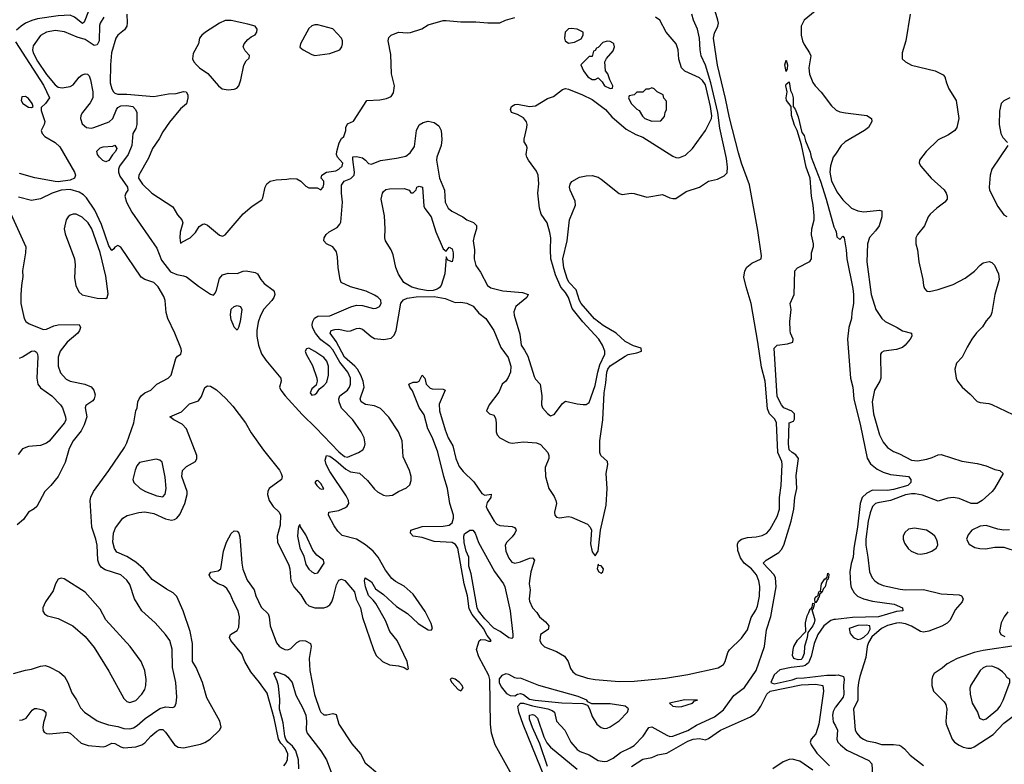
# Model space of a CAD drawing. Header units: inches. Extents: x 1552611 to 1694776, y 811966 to 917215.
# Tile 299 of 549: x 1614531 to 1621133, y 894821 to 899813. Entities that reach past the tile are written whole.
import ezdxf

# ---------------------------------------------------------------- set-up
doc = ezdxf.new("R2010")
doc.units = ezdxf.units.IN
doc.header["$MEASUREMENT"] = 0
doc.layers.add('B6819', color=7, linetype='Continuous')
doc.layers.add('B6829', color=7, linetype='Continuous')

msp = doc.modelspace()

# ---------------------------------------------------------------- linework, layer by layer
at = {"layer": 'B6819', "color": 5}
for points, elevation in [([(1615009.7, 900000), (1614973.1, 899950), (1614970.1, 899930), (1614988.3, 899890), (1614992.5, 899870), (1614963.4, 899796.6), (1614952.7, 899787.3), (1614899.8, 899830), (1614870, 899842.6), (1614790, 899838.5), (1614650, 899818.1), (1614611.7, 899808.3), (1614571.3, 899790), (1614541.3, 899770), (1614510, 899743.5)], 920), ([(1617931.7, 894570), (1617719.9, 894950), (1617695.3, 895030), (1617686.8, 895090), (1617684.5, 895390), (1617676.2, 895416.2), (1617610, 895540.7), (1617594, 895590), (1617611.5, 895648.5), (1617623.3, 895656.7), (1617654.1, 895654.1), (1617674.9, 895645.1), (1617690, 895646), (1617691.5, 895650), (1617664.4, 895684.4), (1617641.5, 895730), (1617563.9, 895823.9), (1617543.9, 895863.9), (1617533.3, 895950), (1617511.4, 896030), (1617467.8, 896270), (1617454, 896294), (1617430, 896308.6), (1617310, 896314.8), (1617230, 896341), (1617170, 896349.2), (1617150.5, 896370), (1617154.6, 896390), (1617230, 896415.5), (1617370, 896417.5), (1617410, 896423.3), (1617430, 896438.4), (1617440.5, 896470), (1617439.2, 896490), (1617414.4, 896570), (1617400.1, 896670), (1617374.7, 896750), (1617334.2, 896914.2), (1617298.2, 897010), (1617268.6, 897070), (1617243.5, 897163.5), (1617210, 897212.3), (1617164.7, 897324.7), (1617146.4, 897350), (1617140.5, 897370), (1617170, 897382.8), (1617197.1, 897382.9), (1617209.2, 897390), (1617230, 897430.5), (1617247.3, 897410), (1617256.3, 897370), (1617283.4, 897343.4), (1617297.5, 897337.5), (1617370, 897335.3), (1617384, 897330), (1617344.3, 897235.7), (1617346.3, 897190), (1617383.7, 897063.7), (1617403.9, 897010), (1617435.7, 896955.7), (1617456.3, 896870), (1617477.7, 896817.7), (1617504.6, 896784.6), (1617575.3, 896715.3), (1617630, 896636.9), (1617650, 896625.8), (1617692.4, 896632.4), (1617691, 896610), (1617664.8, 896575.2), (1617659.2, 896550), (1617664.5, 896530), (1617712, 896450), (1617730, 896431.1), (1617750, 896420.5), (1617834.2, 896414.2), (1617849.3, 896409.3), (1617857.6, 896397.6), (1617859.6, 896390), (1617851.9, 896370), (1617834.2, 896345.7), (1617797.2, 896310), (1617786.7, 896290), (1617790.2, 896250.2), (1617810, 896202.4), (1617830, 896175.3), (1617850, 896168.4), (1617890, 896177), (1617950, 896203.5), (1617970, 896205.2), (1617982.2, 896190), (1617959, 896110), (1617948.6, 896050), (1617947, 896030), (1617954.1, 895990), (1617947.5, 895930), (1617950, 895914.8), (1617970.1, 895870.1), (1617998.3, 895838.3), (1618015.4, 895810), (1618056.1, 895776.1), (1618079, 895750), (1618075, 895725), (1618024, 895690), (1618019.5, 895650), (1618028.5, 895630), (1618050, 895607.9), (1618130, 895576.1), (1618184.8, 895544.8), (1618209.2, 895510), (1618223.5, 895463.5), (1618240.8, 895440.8), (1618263.1, 895423.1), (1618338.6, 895398.6), (1618390, 895388.7), (1618550, 895376.2), (1618650, 895378.2), (1618862.1, 895397.9), (1619010, 895422.4), (1619213.7, 895466.3), (1619249.8, 895490), (1619261.3, 895510), (1619278.4, 895570), (1619290, 895588.8), (1619370, 895666), (1619410, 895722), (1619435.8, 895804.2), (1619467, 895853), (1619478.4, 895881.6), (1619491.1, 895948.9), (1619493.1, 896013.1), (1619487, 896050), (1619470.7, 896090.7), (1619438.3, 896130), (1619389.5, 896169.5), (1619364.8, 896204.8), (1619346.2, 896253.8), (1619343.4, 896296.6), (1619350, 896315.2), (1619370, 896330.1), (1619410, 896340.6), (1619470, 896345.1), (1619510, 896354.1), (1619540.8, 896370), (1619563.2, 896396.8), (1619610, 896481.2), (1619625.7, 896530), (1619626, 896610), (1619637.3, 896690), (1619643.7, 896830), (1619641.8, 896850), (1619614.9, 896910), (1619606, 897110), (1619595.1, 897135.1), (1619557.5, 897170), (1619544.1, 897204.1), (1619528.8, 897388.8), (1619503.9, 897483.9), (1619480.7, 897650), (1619434.5, 897910), (1619401.4, 898021.4), (1619387.1, 898087.1), (1619392.3, 898130), (1619405.9, 898154.1), (1619439.7, 898180.3), (1619503.1, 898210), (1619504.5, 898230), (1619479.4, 898399.4), (1619424.7, 898704.7), (1619370, 898850.8), (1619350, 898919.8), (1619290, 899154), (1619263.7, 899283.7), (1619210, 899506.9), (1619184, 899690), (1619190, 899723.5), (1619211.9, 899770), (1619215.8, 899790), (1619212.7, 899810), (1619157, 900000)], 880), ([(1619757.2, 900000), (1619760.9, 899990), (1619773.2, 899973.2), (1619790, 899963.2), (1619885.9, 899945.9), (1619913, 899930), (1619906.7, 899910), (1619888.7, 899890), (1619790.3, 899810), (1619771.3, 899770), (1619770.2, 899710), (1619779.4, 899670), (1619790, 899646), (1619827.1, 899590), (1619834.4, 899570), (1619821.6, 899490), (1619827.3, 899447.3), (1619850, 899390.7), (1619863.8, 899370), (1619905.9, 899325.9), (1619974.9, 899234.9), (1620000, 899211.3)], 880), ([(1614530, 895116.9), (1614550, 895118.2), (1614575.1, 895130), (1614615.9, 895184.1), (1614630, 895193.8), (1614646.3, 895193.7), (1614685.9, 895185.9), (1614706.7, 895170), (1614706.7, 895150), (1614690, 895100.9), (1614685.5, 895070), (1614688, 895048), (1614696.4, 895036.4), (1614710, 895027.7), (1614730, 895024.4), (1614850, 895035.9), (1614870, 895029.1), (1614943.2, 894963.2), (1614990, 894946.6), (1615090, 894937.4), (1615110, 894941.7), (1615150, 894962.8), (1615170, 894961.1), (1615210, 894937.2), (1615230, 894931.3), (1615310, 894937.5), (1615349.9, 894950.1), (1615370, 894963.8), (1615411.5, 895010), (1615450, 895043.8), (1615470, 895054.5), (1615490, 895054.4), (1615510, 895034.9), (1615570, 894950.2), (1615594.5, 894934.5), (1615630, 894930.9), (1615743.9, 894956.1), (1615773.3, 894966.7), (1615807.8, 894990), (1615871.8, 895050), (1615881.6, 895070), (1615874.3, 895110), (1615785.2, 895265.2), (1615757.7, 895370), (1615714.6, 895470), (1615690.5, 895510.5), (1615690.4, 895630), (1615673.7, 895710), (1615627.5, 895850), (1615585.4, 895945.4), (1615561.1, 895970), (1615514.8, 895994.8), (1615419.9, 896059.9), (1615361.2, 896130), (1615310, 896175.7), (1615250, 896213.6), (1615183.6, 896243.6), (1615166.8, 896266.8), (1615156.2, 896310), (1615161.4, 896370), (1615174.8, 896405.2), (1615222, 896470), (1615251.1, 896488.9), (1615330, 896509.5), (1615370, 896513.4), (1615430, 896501.8), (1615510, 896467), (1615550, 896457.6), (1615570, 896460.9), (1615585.1, 896470), (1615605.3, 896494.7), (1615638, 896570), (1615654.6, 896630), (1615654.6, 896650), (1615617.8, 896750), (1615623.1, 896790), (1615650, 896818), (1615709.2, 896850.8), (1615718.8, 896870), (1615719.3, 896890), (1615649.9, 897070), (1615620.7, 897100.7), (1615565.1, 897130), (1615538, 897150), (1615615.2, 897184.8), (1615670, 897236.3), (1615730, 897258), (1615750, 897286), (1615773.7, 897346.3), (1615790, 897358.7), (1615810, 897356), (1615851.3, 897331.3), (1615913.7, 897273.7), (1615961.4, 897221.4), (1616045.7, 897110), (1616083.6, 897043.7), (1616167, 896927), (1616272.3, 896792.3), (1616285.1, 896770), (1616291.7, 896750), (1616286.4, 896730), (1616205, 896670), (1616194.6, 896650), (1616192.3, 896630), (1616203.5, 896590), (1616230.8, 896550), (1616271.4, 896511.4), (1616279.9, 896490), (1616276.6, 896423.4), (1616257.3, 896350), (1616259.8, 896310), (1616336.7, 896156.7), (1616343.1, 896130), (1616348.9, 896050), (1616370.1, 896010), (1616415.8, 895955.8), (1616450, 895900.6), (1616470, 895883.8), (1616510, 895868.7), (1616570, 895868.8), (1616590, 895875.3), (1616609.8, 895890), (1616623.2, 895910), (1616636.2, 895943.8), (1616655.9, 896024.1), (1616670, 896055.8), (1616690, 896062.2), (1616711.8, 896051.8), (1616776.7, 895976.7), (1616786.7, 895926.7), (1616816.6, 895870), (1616830, 895805.5), (1616903.1, 895590), (1616921.6, 895550), (1616964, 895510), (1617010, 895488.2), (1617070, 895481.6), (1617108.5, 895468.5), (1617130, 895456), (1617138.6, 895461.4), (1617129.7, 895510), (1617061.9, 895650), (1617013.6, 895710), (1616984.2, 895784.2), (1616918.3, 895898.3), (1616902, 895922), (1616870, 895952.7), (1616849.5, 896010.5), (1616844, 896050), (1616848, 896070), (1616890, 896043), (1616917, 895997), (1616970, 895959.7), (1617058.6, 895878.6), (1617130.7, 895830.7), (1617203.9, 895763.9), (1617270, 895723), (1617290, 895719), (1617299.3, 895730), (1617290, 895764.7), (1617250, 895845.8), (1617170, 895961.8), (1617110, 896013.8), (1617050, 896046.8), (1617025.9, 896065.9), (1616983.1, 896123.1), (1616934.2, 896210), (1616900.6, 896250), (1616850, 896292.3), (1616790, 896330.3), (1616693.7, 896353.7), (1616663.9, 896383.9), (1616639.6, 896419.6), (1616601.4, 896490), (1616605.1, 896510), (1616670, 896523.1), (1616716.7, 896543.3), (1616727.8, 896552.2), (1616738.1, 896570), (1616736.6, 896590), (1616720.4, 896620.4), (1616610, 896783.5), (1616586.4, 896830), (1616579.3, 896860.7), (1616589, 896890), (1616610, 896886), (1616650, 896857.6), (1616718.3, 896798.3), (1616750, 896781.7), (1616810, 896772.4), (1616863.2, 896723.2), (1616910, 896664.8), (1616930, 896647.3), (1616970, 896625.4), (1616990, 896619.7), (1617030, 896624.7), (1617070, 896648.9), (1617125.7, 896674.3), (1617146.4, 896693.6), (1617156.6, 896723.4), (1617156.1, 896750), (1617143.8, 896790), (1617102.8, 896882.8), (1617096, 896990), (1617071.1, 897050), (1617006.9, 897146.9), (1616950, 897206), (1616910, 897224.5), (1616850, 897231.9), (1616819.8, 897250), (1616814.3, 897270), (1616840.8, 897350), (1616834.9, 897390), (1616817.8, 897430), (1616796.2, 897470), (1616779.4, 897490), (1616709.1, 897550), (1616654.2, 897654.2), (1616612.8, 897710), (1616619.7, 897730), (1616643.2, 897736.8), (1616670, 897737), (1616730, 897724.8), (1616750, 897726.8), (1616790, 897743.5), (1616810, 897745), (1616830, 897738.4), (1616888.7, 897688.7), (1616910, 897676.4), (1616972.1, 897667.9), (1617021.3, 897678.7), (1617041.4, 897698.6), (1617054.5, 897730), (1617087.4, 897912.6), (1617104.5, 897935.5), (1617130, 897945.4), (1617190, 897955.3), (1617310, 897957.3), (1617383.7, 897943.7), (1617450, 897917.2), (1617490, 897918.6), (1617530, 897912.8), (1617571.9, 897891.9), (1617610, 897844.4), (1617657, 897810), (1617710.2, 897730), (1617756.1, 897616.1), (1617807.2, 897547.2), (1617824.6, 897490), (1617821.5, 897450), (1617805.8, 897414.2), (1617790, 897389.7), (1617766.7, 897370), (1617744.6, 897315.4), (1617679.5, 897230), (1617662, 897190), (1617681, 897170), (1617710, 897160.4), (1617721.2, 897141.2), (1617726.8, 897110), (1617726.4, 897050), (1617731.6, 897030), (1617750, 897008.3), (1617810, 896977.6), (1617833.8, 896973.8), (1617910, 896982.5), (1617995.4, 896975.4), (1618023.7, 896963.7), (1618050, 896936.6), (1618072, 896910), (1618079.5, 896890), (1618078.6, 896870), (1618054, 896810), (1618056.2, 896750), (1618078.5, 896670), (1618115.8, 896615.8), (1618126.9, 896590), (1618129.6, 896570), (1618117.5, 896510), (1618120.2, 896490), (1618130, 896476.5), (1618150, 896472.5), (1618210, 896481.3), (1618230, 896477.5), (1618337.4, 896430), (1618356.9, 896410), (1618364.7, 896390), (1618358.3, 896298.3), (1618370, 896246), (1618390, 896218.8), (1618409.5, 896250), (1618426.4, 896390), (1618462.3, 896557.7), (1618470.4, 896670), (1618464.3, 896770), (1618474, 896830), (1618472.4, 896850), (1618426.6, 896890), (1618421, 896910), (1618420.2, 896990), (1618441.3, 897130), (1618449.2, 897310), (1618461, 897379), (1618466.9, 897450), (1618474, 897470), (1618490, 897491.5), (1618590, 897556.8), (1618610, 897567), (1618670, 897578.9), (1618700.9, 897590), (1618698, 897610), (1618646.2, 897626.2), (1618590, 897656.1), (1618530.4, 897710.4), (1618443, 897763), (1618386.1, 897806.1), (1618295.6, 897910), (1618284.4, 897930), (1618262.4, 898002.4), (1618215.8, 898050), (1618203.8, 898070), (1618179.9, 898150), (1618172.6, 898210), (1618201.6, 898330), (1618216.5, 898470), (1618258.6, 898570), (1618255, 898595), (1618221.7, 898670), (1618218, 898690), (1618221.1, 898710), (1618232.4, 898727.6), (1618283.8, 898756.2), (1618330, 898767), (1618370, 898767.2), (1618410, 898756), (1618430, 898744.6), (1618550, 898648.2), (1618570, 898641.1), (1618630, 898649.5), (1618650, 898648.3), (1618736.3, 898623.7), (1618841.4, 898641.4), (1618890, 898619.1), (1618910, 898613.4), (1618930, 898614), (1619000.1, 898659.9), (1619088, 898690), (1619150, 898730.8), (1619210, 898744), (1619253.8, 898766.2), (1619273.9, 898786.1), (1619276.9, 898823.1), (1619270, 898882), (1619224.9, 899084.9), (1619211, 899190), (1619165.4, 899390), (1619128.5, 899508.5), (1619100.6, 899570), (1619093, 899610), (1619089.4, 899690), (1619075.1, 899750), (1619049.3, 899809.3), (1619038.1, 899850)], 920), ([(1615095.7, 899830), (1615070.1, 899790), (1615065.7, 899774.3), (1615063.4, 899670), (1615050, 899643.4), (1615030, 899640.5), (1614970, 899679), (1614916.1, 899696.1), (1614832.5, 899732.5), (1614770, 899740.5), (1614710, 899729), (1614670, 899706.2), (1614622.7, 899637.3), (1614617.6, 899610), (1614622.5, 899590), (1614650, 899534.8), (1614710, 899445.2), (1614770, 899376.1), (1614790, 899359.8), (1614816.7, 899356.7), (1614870, 899363.9), (1614890, 899377.1), (1614930, 899427.7), (1614950, 899443.2), (1614970.2, 899450.2), (1614986.7, 899446.7), (1614996.6, 899436.6), (1615006, 899410), (1615021.5, 899330), (1615020.9, 899290), (1615004.5, 899255.5), (1614951.5, 899190), (1614940.2, 899170), (1614938, 899150), (1614950, 899114), (1614980.4, 899090), (1615010, 899084.5), (1615029.1, 899089.1), (1615131.6, 899128.4), (1615155.5, 899150), (1615179.8, 899210), (1615190, 899223.6), (1615210, 899234.3), (1615250, 899237.3), (1615290, 899230.3), (1615306.8, 899210), (1615316.3, 899190), (1615315.8, 899110), (1615310, 899084), (1615290.6, 899050), (1615282.3, 898970), (1615259.2, 898910), (1615201.6, 898830), (1615194.3, 898810), (1615194, 898790), (1615203.5, 898763.5), (1615254.7, 898690), (1615257.1, 898670), (1615242, 898650), (1615235.8, 898630), (1615247.9, 898590), (1615283.2, 898523.2), (1615450, 898280.4), (1615481.5, 898201.5), (1615542.8, 898122.8), (1615584, 898104), (1615630, 898096.5), (1615650, 898088.7), (1615730, 898026.4), (1615810, 897972.2), (1615830, 897965.5), (1615841, 897979), (1615850, 897998.8), (1615870, 898077.1), (1615890, 898101.1), (1615930, 898113.2), (1615989.8, 898110.2), (1616030, 898126), (1616050, 898128.9), (1616110, 898117.3), (1616125.5, 898110), (1616148.8, 898070), (1616170, 898044.9), (1616230, 897999.3), (1616237.6, 897990), (1616241.1, 897970), (1616234.6, 897950), (1616222.3, 897930), (1616168.3, 897871.7), (1616146.4, 897830), (1616130, 897784), (1616122, 897730), (1616121.5, 897690), (1616133.4, 897630), (1616151.9, 897571.9), (1616181, 897530), (1616283.2, 897410), (1616285.4, 897390), (1616274, 897350), (1616281.5, 897330), (1616311.3, 897290), (1616425.9, 897165.9), (1616517, 897077), (1616670, 896915.7), (1616710, 896884.6), (1616730, 896878.7), (1616802, 896910), (1616831.8, 896928.2), (1616844.2, 896950), (1616848, 896970), (1616840.5, 897010), (1616821.1, 897050), (1616765.5, 897130), (1616689.3, 897209.3), (1616672.9, 897250), (1616670.5, 897270), (1616677.3, 897290), (1616728.2, 897330), (1616742.5, 897350), (1616749.9, 897370.1), (1616748.3, 897410), (1616732.2, 897450), (1616676.7, 897516.7), (1616630, 897599.7), (1616610, 897621.2), (1616550, 897665.8), (1616514.7, 897710), (1616494.2, 897750), (1616492.5, 897770), (1616496.4, 897790), (1616508.2, 897811.8), (1616530, 897825.2), (1616610, 897827), (1616752.4, 897887.6), (1616790, 897898.9), (1616830, 897896.5), (1616902.4, 897877.6), (1616921.5, 897878.6), (1616942.9, 897890), (1616955.6, 897910), (1616952.3, 897932.3), (1616933.1, 897953.1), (1616910, 897966.4), (1616853.2, 897993.2), (1616750, 898022.3), (1616686.6, 898050), (1616679.3, 898070), (1616666.6, 898150), (1616662.8, 898222.8), (1616655.4, 898255.4), (1616630, 898289.8), (1616587.6, 898310), (1616571.2, 898330), (1616572.3, 898350), (1616586.3, 898373.7), (1616605.6, 898390), (1616659.9, 898420.1), (1616678.1, 898441.8), (1616683.9, 898456.1), (1616695.3, 898590), (1616689, 898649), (1616690, 898702.8), (1616707.1, 898730), (1616751.2, 898748.8), (1616773.3, 898770), (1616776.2, 898790), (1616764.4, 898875.6), (1616765.9, 898894.1), (1616790, 898896.6), (1616830, 898885.7), (1616850, 898871), (1616870, 898848), (1616890, 898843.5), (1616950, 898869), (1617056.7, 898883.3), (1617121.2, 898898.8), (1617150, 898919.4), (1617177.8, 898962.2), (1617192.7, 899070), (1617210, 899108.9), (1617235.6, 899124.4), (1617270, 899133), (1617310, 899123.7), (1617341.5, 899101.5), (1617357, 899070), (1617360.8, 899010), (1617356.3, 898970), (1617328.8, 898891.2), (1617326.9, 898870), (1617346.7, 898750), (1617378.7, 898670), (1617383.3, 898590), (1617404.7, 898550), (1617429, 898529), (1617502.4, 898490), (1617530, 898470.2), (1617573.6, 898453.6), (1617593.2, 898433.2), (1617593.4, 898410), (1617577.6, 898362.4), (1617572.5, 898330), (1617579.6, 898270), (1617577.5, 898210), (1617590, 898165.3), (1617619.9, 898119.9), (1617667.7, 898030), (1617690, 898014.3), (1617770, 897994.8), (1617903.2, 897983.2), (1617940.7, 897970), (1617930.6, 897950), (1617857.3, 897890), (1617844.9, 897855.1), (1617847.1, 897832.9), (1617884.4, 897704.4), (1617893.1, 897630), (1617916.8, 897596.8), (1617937.3, 897557.3), (1617980.2, 897420.2), (1617990, 897403.1), (1618021.1, 897370), (1618031.3, 897290), (1618029.3, 897230), (1618035.8, 897210), (1618070, 897171.6), (1618090, 897156.1), (1618114.9, 897165.1), (1618170, 897240.3), (1618190, 897254.6), (1618270, 897236.4), (1618310, 897232.7), (1618330, 897233), (1618350, 897246.8), (1618390, 897361.3), (1618406.4, 897450), (1618420.8, 897499.2), (1618455.2, 897570), (1618453.6, 897590), (1618437.7, 897630), (1618414.1, 897670), (1618306.2, 897786.2), (1618236.5, 897876.5), (1618209.8, 897950), (1618190, 897984.7), (1618160.4, 898020.5), (1618123.1, 898103.1), (1618093.4, 898210), (1618089.3, 898270), (1618091.8, 898350), (1618086.3, 898386.3), (1618066.8, 898450), (1618028.4, 898510), (1618016.1, 898550), (1618004.4, 898650), (1618012.9, 898712.9), (1618008.2, 898770), (1617996.8, 898796.8), (1617942.9, 898870), (1617931.8, 898890), (1617927.3, 898910), (1617933.2, 898953.2), (1617929.1, 898969.1), (1617913.6, 898993.6), (1617912.7, 899012.7), (1617930.9, 899089.1), (1617933.1, 899110), (1617928.8, 899128.8), (1617910, 899155.8), (1617870, 899176.2), (1617828, 899190), (1617822, 899210), (1617829.3, 899230.7), (1617850, 899244.9), (1617870, 899246.4), (1617950, 899230.2), (1617990, 899235.4), (1618070, 899284.7), (1618110, 899298.6), (1618170, 899345.3), (1618190, 899351.1), (1618210, 899346.3), (1618303.8, 899310), (1618370, 899277.5), (1618458.6, 899210), (1618501.9, 899161.9), (1618598.5, 899078.5), (1618663.3, 899043.3), (1618710, 899024.4), (1618910, 898898.5), (1618930, 898889.4), (1618950, 898887.1), (1618995.5, 898904.5), (1619042.6, 898950), (1619130.4, 899069.6), (1619169.9, 899150), (1619172, 899168), (1619163.7, 899230), (1619130, 899376.2), (1619110, 899405.6), (1619090, 899421.9), (1618990, 899467.8), (1618969.1, 899490), (1618950, 899548.7), (1618945.2, 899610), (1618933.2, 899650), (1618865.6, 899730), (1618822.9, 899810), (1618795.1, 899830)], 940), ([(1615250.4, 899850), (1615252.7, 899792.8), (1615249.1, 899770), (1615235.1, 899744.9), (1615190, 899708.4), (1615176.2, 899690), (1615146.3, 899590), (1615139.2, 899510), (1615138.9, 899390), (1615149.5, 899349.5), (1615159.2, 899330), (1615170, 899320.2), (1615190, 899314.5), (1615250, 899314.4), (1615430, 899297.9), (1615530, 899315.7), (1615581.5, 899318.5), (1615630, 899331.5), (1615648.2, 899328.2), (1615659.3, 899310), (1615659.3, 899290), (1615650, 899248.7), (1615610, 899215.3), (1615535.3, 899124.7), (1615490, 899061.2), (1615465.5, 899014.5), (1615422, 898950), (1615395.9, 898884.1), (1615330.7, 898770), (1615328.7, 898751.3), (1615354, 898710), (1615418, 898650), (1615558.3, 898558.3), (1615590, 898504.9), (1615618, 898470), (1615625.5, 898450), (1615607.7, 898387.7), (1615605.5, 898350), (1615610, 898314), (1615618, 898322), (1615674, 898350), (1615710, 898386), (1615734.8, 898425.3), (1615758.3, 898441.7), (1615770, 898443.7), (1615790, 898434.3), (1615870, 898368.8), (1615890, 898360.4), (1615910, 898370.4), (1616029.8, 898510.2), (1616090, 898562), (1616154.2, 898605.8), (1616160.9, 898619.1), (1616176.3, 898690), (1616187.8, 898712.2), (1616210, 898730.3), (1616250, 898739.6), (1616322.5, 898742.5), (1616350, 898747.9), (1616390, 898744.9), (1616417.1, 898730), (1616450, 898697.1), (1616470, 898684.4), (1616526, 898686), (1616550, 898671), (1616565.2, 898690), (1616571.2, 898710), (1616571.1, 898730), (1616551.8, 898750), (1616556.9, 898770), (1616588.9, 898791.1), (1616650, 898799.1), (1616671.2, 898810), (1616692.7, 898830), (1616698.1, 898850), (1616661.4, 898890), (1616656.1, 898910), (1616657.7, 898930), (1616673.1, 898986.9), (1616690, 899017), (1616704.2, 899030), (1616719, 899070), (1616719, 899090), (1616730, 899114), (1616770, 899132), (1616858, 899270), (1616944.9, 899275.1), (1616990, 899284.9), (1617021.2, 899298.8), (1617038.3, 899321.7), (1617043.5, 899370), (1617023.7, 899450), (1617018.8, 899578.8), (1617002.6, 899670), (1617007, 899693), (1617020.9, 899710), (1617070, 899728.7), (1617130, 899724.9), (1617152.3, 899727.8), (1617227.7, 899752.3), (1617270, 899778), (1617370, 899806.4), (1617391.7, 899808.3), (1617490, 899798), (1617590, 899799.5), (1617669, 899791), (1617750, 899791.3), (1617788, 899810), (1617850, 899827.3)], 960), ([(1614503.9, 899663.9), (1614690, 899374), (1614730.3, 899290), (1614704.7, 899250), (1614675.3, 899224.7), (1614675.3, 899204.7), (1614699.7, 899130), (1614695.8, 899110), (1614676.1, 899070), (1614682.4, 899050), (1614698.9, 899030), (1614770, 898989.5), (1614799.6, 898959.6), (1614899, 898790), (1614904.7, 898770), (1614899.1, 898750), (1614870, 898737.2), (1614790, 898726.5), (1614770, 898728), (1614632, 898752), (1614530, 898781.5)], 920), ([(1618086.7, 894646.7), (1617906.8, 895086.8), (1617877.3, 895170), (1617871.2, 895210), (1617889.4, 895230.6), (1617909.6, 895230.4), (1617970, 895212.2), (1618073.2, 895193.2), (1618101.4, 895181.4), (1618116.1, 895170), (1618130.2, 895110), (1618186.9, 895050), (1618227.2, 894970), (1618270, 894920.2), (1618290, 894906.8), (1618350, 894884.3), (1618410, 894846.5), (1618450, 894839.3), (1618470, 894841.6), (1618510, 894860.8), (1618560, 894900), (1618624.7, 894930), (1618650, 894946.8), (1618711.6, 895010), (1618750, 895067.7), (1618770, 895071.1), (1618870, 895015), (1618890, 895007.8), (1618910, 895008.2), (1619010, 895047.3), (1619070, 895083.2), (1619190, 895138.4), (1619250, 895186.4), (1619319.1, 895280.9), (1619390, 895334.5), (1619468.4, 895450), (1619525.5, 895610), (1619537.5, 895722.5), (1619567.5, 895812.5), (1619603.4, 896010), (1619598.5, 896070), (1619589.8, 896090), (1619516.2, 896170), (1619535.1, 896190), (1619620.5, 896239.5), (1619639.1, 896260.9), (1619655, 896290), (1619704.4, 896450), (1619720.5, 896530), (1619728.7, 896610), (1619742, 896670), (1619736.5, 896756.5), (1619752.3, 896870), (1619735.6, 896895.6), (1619709.3, 896910), (1619690, 896929.3), (1619686.4, 896970), (1619689.7, 897110), (1619719.3, 897120.7), (1619725.2, 897134.8), (1619725.2, 897170), (1619707.3, 897187.3), (1619655.3, 897210), (1619638, 897230), (1619610, 897286), (1619589.7, 897610), (1619610, 897630.4), (1619680.1, 897639.9), (1619714, 897650), (1619717.2, 897670), (1619699.5, 897710), (1619697, 897730), (1619694, 897790), (1619702.9, 897870), (1619696, 897910), (1619722.7, 897970), (1619729.2, 898130), (1619746, 898150), (1619828.1, 898191.9), (1619839.5, 898210), (1619839.1, 898250), (1619852.6, 898292.6), (1619852.8, 898310), (1619839.4, 898370), (1619842.7, 898410), (1619858, 898470), (1619857.5, 898497.5), (1619851.2, 898568.8), (1619839.8, 898630), (1619830.6, 898750), (1619804.6, 898824.6), (1619773.4, 898973.4), (1619743.5, 899070), (1619724.9, 899104.9), (1619705.8, 899170), (1619703, 899230), (1619672, 899270), (1619669.8, 899290), (1619677.4, 899330), (1619668, 899370), (1619670, 899381), (1619690, 899396.3), (1619698.4, 899338.4), (1619710, 899316.4), (1619716.3, 899290), (1619716.5, 899230), (1619730, 899214), (1619750, 899160.4), (1619776, 899056), (1619790, 899035.8), (1619799.5, 898999.5), (1619830, 898924), (1619836.8, 898890), (1619900.8, 898730), (1619939.4, 898610), (1619990, 898424.9), (1620000, 898401.1)], 860), ([(1620000, 898911.4), (1619985.6, 898890), (1619966.6, 898833.4), (1619963.3, 898790), (1619974.9, 898730), (1620000, 898678.8)], 880), ([(1614490, 895428.4), (1614570, 895452.2), (1614610, 895458.9), (1614670, 895479.6), (1614702.2, 895482.2), (1614730, 895474.3), (1614797.3, 895437.3), (1614831.7, 895410), (1614855.2, 895370), (1614880, 895300), (1614912.7, 895252.7), (1614939.8, 895199.8), (1614966, 895170), (1615050, 895112.9), (1615079.8, 895099.8), (1615125.7, 895085.7), (1615190, 895074.8), (1615230, 895059.5), (1615270, 895058.1), (1615294.1, 895065.9), (1615318.9, 895081.1), (1615372, 895128), (1615470, 895195.3), (1615510, 895206), (1615557.6, 895202.4), (1615572, 895208), (1615581.1, 895230), (1615584.5, 895270), (1615577.7, 895370), (1615554.8, 895470), (1615553.5, 895593.5), (1615538.9, 895650), (1615509.7, 895690), (1615438.7, 895770), (1615351.3, 895850), (1615300.7, 895930), (1615270, 896025.2), (1615250, 896055.1), (1615209.4, 896090), (1615103.5, 896123.5), (1615080.1, 896140.1), (1615063.2, 896163.2), (1615054.5, 896190), (1615049.7, 896290.3), (1615041.6, 896330), (1615014.8, 896410), (1615003.6, 896590), (1615008.3, 896611.7), (1615027, 896650), (1615130, 896790.8), (1615234.8, 896945.2), (1615250, 896976), (1615295.8, 897110), (1615309.6, 897190), (1615319.3, 897210), (1615323, 897250), (1615332.4, 897270), (1615345.3, 897290), (1615370, 897310.3), (1615409.6, 897330), (1615451.1, 897370), (1615526.6, 897410), (1615547.6, 897430), (1615578, 897542), (1615590, 897557.1), (1615612, 897570), (1615616.3, 897590), (1615613.1, 897606.9), (1615572.4, 897710), (1615523.9, 897810), (1615513.1, 897850), (1615506.1, 897930), (1615496.7, 897956.7), (1615460.7, 898020.7), (1615430, 898049.9), (1615371.3, 898071.3), (1615346.2, 898086.2), (1615210, 898288.7), (1615190, 898299), (1615170, 898288.7), (1615163.4, 898276.6), (1615150, 898266), (1615130, 898297.6), (1615079.6, 898439.6), (1615034.9, 898534.9), (1614978.7, 898618.7), (1614958.1, 898638.1), (1614930, 898655.5), (1614870, 898673.7), (1614810.5, 898670), (1614748.7, 898650), (1614670, 898611.7), (1614610, 898600.4), (1614522.6, 898622.6)], 940), ([(1614471.9, 898511.9), (1614571.5, 898290), (1614570.3, 898250), (1614550.4, 898130), (1614552.7, 898090), (1614542.4, 898030), (1614538.4, 897970), (1614539.5, 897910), (1614560.4, 897810), (1614573.4, 897790), (1614594.4, 897774.4), (1614690, 897736.5), (1614710, 897738), (1614760.7, 897759.3), (1614790, 897766), (1614930.3, 897770), (1614938.4, 897750), (1614933.1, 897730), (1614920.6, 897710), (1614848.9, 897651.1), (1614803.2, 897590), (1614789.4, 897550), (1614789.5, 897489.5), (1614805, 897445), (1614843.8, 897403.8), (1614869.6, 897389.6), (1614968.4, 897368.4), (1615010, 897350.2), (1615029.3, 897329.3), (1615037.1, 897297.1), (1615031, 897270), (1615022.1, 897257.9), (1614974, 897226), (1614970.2, 897210), (1614980.9, 897150), (1614963.8, 897096.2), (1614944.2, 897055.8), (1614890.3, 896990), (1614862.2, 896937.8), (1614835.2, 896844.8), (1614790.2, 896749.8), (1614740.5, 896690), (1614700.4, 896650), (1614646.7, 896550), (1614627.5, 896532.5), (1614589.6, 896510.4), (1614557.8, 896462.2), (1614514.5, 896425.5)], 940), ([(1614530, 897544.1), (1614550, 897551.8), (1614610, 897590.8), (1614630, 897592.7), (1614644.3, 897584.3), (1614650.9, 897570.9), (1614652.2, 897552.2), (1614646.4, 897410), (1614653.4, 897370), (1614670, 897345.5), (1614746.7, 897290), (1614805.6, 897230), (1614819, 897210), (1614839.4, 897150), (1614840.6, 897130), (1614830.9, 897110), (1614730, 896988), (1614710, 896972.9), (1614670, 896957.2), (1614590, 896951.5), (1614550, 896935.3), (1614521.4, 896898.6)], 920), ([(1616303.2, 894810), (1616317.3, 894830), (1616326.3, 894853.7), (1616328.4, 894890), (1616310.2, 894930), (1616282.1, 894962.1), (1616266.5, 894990), (1616236.6, 895130), (1616190, 895297.2), (1616139.3, 895370), (1616081.1, 895441.1), (1616041.3, 895510), (1616020.2, 895560.2), (1615946, 895650), (1615938.4, 895670), (1615945.1, 895690), (1615990, 895717.6), (1616000.5, 895739.5), (1616004.8, 895810), (1615995.6, 895850), (1615964, 895910), (1615943, 895963), (1615919.6, 895999.6), (1615897.1, 896017.1), (1615862, 896030), (1615831.1, 896050), (1615811.5, 896070), (1615800.7, 896090), (1615811.9, 896108.1), (1615862.6, 896117.4), (1615880.7, 896130), (1615898.8, 896250), (1615918.9, 896310), (1615950, 896368.8), (1615970, 896385.7), (1615990, 896383.7), (1616000.9, 896370), (1616006.5, 896346.5), (1616020.7, 896170), (1616028.4, 896128.4), (1616055.8, 896055.8), (1616102.8, 895990), (1616113.9, 895950), (1616150, 895874.2), (1616197.3, 895830), (1616204.7, 895810), (1616210.8, 895750), (1616254, 895634.1), (1616270, 895612.2), (1616290, 895598.3), (1616310, 895589.5), (1616330, 895588.2), (1616350, 895596.8), (1616390, 895636.3), (1616410, 895649.3), (1616430, 895651.5), (1616447.7, 895647.7), (1616481.3, 895630), (1616486.3, 895610), (1616472.2, 895530), (1616476.5, 895450), (1616508.3, 895288.3), (1616543.3, 895183.3), (1616550, 895169.2), (1616570, 895153), (1616590, 895152), (1616630, 895161.5), (1616653.4, 895153.4), (1616670.3, 895090), (1616758.2, 894958.2), (1616816, 894890), (1616848.5, 894830), (1616943.7, 894750)], 880), ([(1620000, 895792.2), (1619990, 895791.2), (1619970, 895783.7), (1619923.6, 895750), (1619881.5, 895690), (1619858.3, 895630), (1619837.3, 895542.7), (1619818.9, 895501.1), (1619796.6, 895483.4), (1619781.9, 895478.1), (1619703.1, 895470), (1619626.8, 895453.2), (1619590, 895419.7), (1619567.6, 895370), (1619590, 895361.1), (1619710, 895387.7), (1619741.2, 895398.8), (1619790, 895399.3), (1619942, 895418), (1620000, 895419.1)], 860), ([(1616403.4, 894790), (1616400.4, 894850), (1616383.4, 894910), (1616361.5, 894941.5), (1616329.9, 894970), (1616315.3, 894990), (1616308.1, 895010), (1616298.3, 895098.3), (1616274.1, 895190), (1616275.2, 895255.2), (1616265.6, 895345.6), (1616257.7, 895377.7), (1616236, 895430), (1616250, 895440.5), (1616310, 895419.6), (1616330, 895405.3), (1616358.3, 895370), (1616383.2, 895283.2), (1616430, 895197.1), (1616449.4, 895150), (1616454, 895110), (1616452.6, 895052.6), (1616459.6, 895030), (1616550.8, 894910), (1616588.5, 894850), (1616625.5, 894750)], 860), ([(1618633.9, 894806.1), (1618710, 894854.7), (1618770, 894866.6), (1618810, 894883.9), (1618870, 894896.2), (1619010, 894974.8), (1619047.6, 894990), (1619090, 894993.6), (1619130, 894984.2), (1619150, 894993), (1619230, 895048.5), (1619430, 895137.9), (1619460.7, 895159.3), (1619480.1, 895179.9), (1619500.4, 895210), (1619540.9, 895290), (1619561.8, 895310), (1619770, 895353.3), (1619870, 895358.9), (1619917, 895350), (1619920.9, 895310), (1619888.4, 895090), (1619870, 895025.6), (1619838.4, 894990), (1619830.3, 894970), (1619836.9, 894950), (1619876, 894896), (1619960.7, 894810)], 840), ([(1620000, 895204.2), (1619998.2, 895201.8), (1619985.9, 895174.1), (1619981.6, 895150), (1619986.2, 895106.2), (1620000, 895078.6)], 860), ([(1618070, 894805.9), (1618018.8, 894958.8), (1617970, 895066.2), (1617950, 895123.6), (1617950, 895150.9), (1617970, 895153.8), (1617982, 895150), (1618003, 895130), (1618044.9, 895004.9), (1618065.1, 894965.1), (1618090, 894935.5), (1618270, 894787.5)], 840), ([(1619850, 894782), (1619761.2, 894841.2), (1619710, 894855.9), (1619690, 894853.5), (1619650, 894837.8), (1619580.3, 894790)], 840)]:
    msp.add_lwpolyline(points, dxfattribs=dict(at, elevation=elevation))
for points, elevation in [([(1615910, 899807.6), (1615870, 899789.6), (1615776.4, 899730), (1615752.7, 899710), (1615736, 899690), (1615730.8, 899650), (1615694.9, 899585.1), (1615690.5, 899550), (1615698, 899530), (1615717.1, 899510), (1615738, 899490), (1615792.3, 899452.3), (1615864.4, 899370), (1615888.4, 899350), (1615930, 899342.6), (1615970, 899346.7), (1615987.4, 899352.6), (1616000.5, 899370), (1616015.1, 899410), (1616033.1, 899506.9), (1616050, 899536), (1616070, 899554), (1616071.8, 899571.8), (1616043.3, 899603.3), (1616029.5, 899630), (1616036, 899650), (1616060.1, 899679.9), (1616082.4, 899697.6), (1616110, 899711.3), (1616121.2, 899730), (1616124, 899750), (1616110, 899768.7), (1616062, 899782), (1615950, 899807.3)], 980), ([(1616530, 899777.6), (1616510, 899777.6), (1616488.9, 899771.1), (1616470, 899752.7), (1616455.5, 899730), (1616413.4, 899650), (1616408.6, 899628.6), (1616430.8, 899610), (1616490, 899578.9), (1616510, 899573.1), (1616610, 899585.3), (1616677, 899610), (1616691.6, 899630), (1616696.2, 899650), (1616696.2, 899670), (1616689.3, 899690), (1616630, 899752.3)], 980), ([(1618230, 899754.3), (1618210, 899751.3), (1618188.2, 899730), (1618184.9, 899690), (1618187.7, 899670), (1618210, 899656), (1618250, 899662), (1618295.3, 899684.7), (1618308.7, 899710), (1618309, 899730), (1618268, 899750)], 960), ([(1618470, 899669.2), (1618440.7, 899659.3), (1618410, 899626), (1618398, 899622), (1618390, 899606), (1618378, 899602), (1618370, 899566), (1618350, 899566), (1618294, 899510), (1618311.3, 899470), (1618341, 899430), (1618370, 899411), (1618390, 899411.3), (1618410, 899422), (1618436, 899396), (1618452, 899370), (1618490, 899352), (1618506, 899354), (1618508, 899370), (1618488, 899410), (1618475.3, 899450), (1618458, 899470), (1618454, 899530), (1618466.3, 899553.7), (1618510, 899604.7), (1618519.3, 899630), (1618515.1, 899650), (1618510, 899655.1), (1618490, 899666)], 960), ([(1619670, 899464.5), (1619661.7, 899510), (1619670, 899541), (1619678.3, 899510), (1619677.2, 899482.8)], 860), ([(1618770, 899355.3), (1618750, 899346), (1618730, 899346), (1618710, 899326), (1618670, 899326), (1618651.6, 899308.4), (1618618, 899302), (1618614, 899290), (1618632, 899250), (1618670, 899212), (1618684.7, 899204.7), (1618706.4, 899166.4), (1618722, 899150), (1618770, 899132), (1618830, 899134), (1618855.3, 899164.7), (1618858, 899190), (1618868, 899210), (1618867.3, 899267.3), (1618850, 899286), (1618846, 899310), (1618806, 899330), (1618786, 899350)], 960), ([(1614570, 899298), (1614545.5, 899294.5), (1614541.6, 899270), (1614551.8, 899250), (1614590, 899225.8), (1614610, 899224.9), (1614621.2, 899230), (1614615.1, 899250), (1614590, 899283.6)], 920), ([(1615110, 898860.1), (1615088.8, 898868.8), (1615066.3, 898890), (1615053.1, 898910), (1615048.4, 898931.6), (1615070, 898953.6), (1615090, 898959.4), (1615155.9, 898964.1), (1615170, 898970.5), (1615182, 898950), (1615173.7, 898930), (1615152.9, 898907.2), (1615130, 898868)], 920), ([(1617390, 898261), (1617410, 898287.7), (1617430, 898275.5), (1617437.6, 898250), (1617438.5, 898221.5), (1617430, 898189.2), (1617401.6, 898201.6), (1617390, 898222), (1617381.1, 898110), (1617356, 898030), (1617344.8, 898015.2), (1617330, 898005.4), (1617302.7, 897997.3), (1617270, 897995.9), (1617210, 898005.3), (1617160.2, 898020.2), (1617107.8, 898050), (1617070, 898106.3), (1617052.2, 898152.2), (1617035.4, 898235.4), (1617021.8, 898270), (1616984, 898330), (1616979.4, 898350), (1616981.9, 898410), (1616977.5, 898497.5), (1616955.1, 898610), (1616963.1, 898650), (1616970, 898661.6), (1616986.3, 898673.7), (1617010, 898678.2), (1617110, 898680.5), (1617142, 898670), (1617152.7, 898652.7), (1617170, 898652), (1617188.9, 898671.1), (1617193.2, 898690), (1617210, 898697), (1617231, 898690), (1617241.6, 898561.6), (1617247.4, 898547.4), (1617290.2, 898490), (1617322.3, 898390), (1617370, 898275.5)], 920), ([(1614890, 898509.6), (1614870, 898502.9), (1614855.5, 898490), (1614843.1, 898470), (1614830.4, 898410), (1614836.7, 898376.7), (1614899.6, 898210), (1614902.7, 898170), (1614898, 898082), (1614908.2, 898030), (1614928.3, 897988.3), (1614950, 897967.7), (1615050, 897945.5), (1615110, 897943.6), (1615118, 897950), (1615124.7, 897975.3), (1615110, 898094.3), (1615070, 898252.6), (1615014.9, 898410), (1614990, 898449.8), (1614950, 898488.3), (1614910, 898508)], 960), ([(1615990, 897731.3), (1615970, 897751.9), (1615961.6, 897770), (1615950, 897800.5), (1615945.3, 897834.7), (1615950, 897872.2), (1615969.1, 897890.9), (1615990, 897896.5), (1616010.8, 897890.8), (1616020.2, 897870), (1616008.9, 897790), (1615999.3, 897750)], 920), ([(1616470, 897609.5), (1616453.7, 897606.3), (1616446.4, 897590), (1616452.4, 897570), (1616493.6, 897493.6), (1616523.1, 897410), (1616525.5, 897390), (1616518.4, 897361.6), (1616490, 897339), (1616478.8, 897310), (1616490, 897296), (1616510, 897300.7), (1616524, 897310), (1616542, 897338), (1616570, 897359.5), (1616590, 897383), (1616602, 897430), (1616601.5, 897490), (1616590, 897523), (1616570, 897547.2), (1616510, 897588.3)], 960), ([(1615446.7, 896866.7), (1615334.9, 896845.1), (1615317.5, 896822.5), (1615306.6, 896793.4), (1615290.9, 896730.9), (1615296, 896710), (1615338.4, 896670), (1615374, 896650), (1615450, 896619.8), (1615490, 896614), (1615507.4, 896632.6), (1615513, 896670), (1615506.1, 896746.1), (1615486.7, 896846.7), (1615470, 896860.7)], 940), ([(1616530, 896723), (1616519.8, 896720.2), (1616510.5, 896710), (1616522.8, 896690), (1616544.6, 896670), (1616553.8, 896666.2), (1616570, 896668.5), (1616550, 896704.2)], 940), ([(1616410, 896428.7), (1616402, 896418), (1616398.5, 896401.5), (1616394, 896350), (1616410, 896271), (1616436, 896216), (1616450, 896159.1), (1616470, 896128.7), (1616490, 896110.4), (1616510, 896100.3), (1616530, 896103.8), (1616571.8, 896170), (1616569.3, 896190), (1616523.5, 896223.5), (1616496.5, 896256.5), (1616450, 896359.5), (1616413.6, 896413.6)], 940), ([(1617830, 895664.1), (1617810, 895668.5), (1617751.7, 895711.7), (1617710, 895733.1), (1617650, 895795.8), (1617606.5, 895850), (1617599.5, 895870), (1617558.6, 896098.6), (1617542.5, 896150), (1617542, 896210), (1617525.2, 896250), (1617512, 896308), (1617509.5, 896350.5), (1617513.2, 896366.8), (1617550, 896391.3), (1617570, 896390.8), (1617584, 896370), (1617607.7, 896307.7), (1617714.2, 896114.3), (1617774.9, 896030), (1617784.4, 896010), (1617820.7, 895850), (1617837.1, 895690), (1617836.5, 895670)], 860), ([(1618410, 896162), (1618403.8, 896130), (1618414, 896110), (1618430, 896101.3), (1618442, 896110), (1618445.1, 896130), (1618430, 896151.5), (1618414.5, 896154.5)], 920), ([(1614810, 896068.7), (1614790, 896062), (1614771, 896030), (1614755.9, 895984.1), (1614704, 895910), (1614686, 895870), (1614686.4, 895846.4), (1614698, 895830), (1614716.8, 895816.8), (1614790, 895797.3), (1614888.2, 895748.2), (1614970, 895676.3), (1615030, 895604), (1615130, 895445.5), (1615230, 895261.3), (1615250, 895242.6), (1615270, 895235.6), (1615310, 895249.1), (1615351.1, 895290), (1615370, 895322), (1615378, 895350), (1615379.2, 895390), (1615370.9, 895450), (1615345.7, 895510), (1615271.2, 895610), (1615109.8, 895789.8), (1615070, 895859.6), (1614970, 895973.6), (1614830, 896064)], 960), ([(1619910, 895973.2), (1619902, 895978), (1619906, 895970), (1619895.8, 895964.2), (1619890, 895939.3), (1619883.4, 895936.6), (1619884.4, 895930), (1619870, 895906), (1619864, 895904), (1619862, 895930), (1619870, 895946), (1619875.5, 895944.5), (1619884.9, 895955.1), (1619890, 895977.1), (1619899.7, 895980.3), (1619907.1, 896030), (1619930, 896064.4), (1619937, 896063), (1619945.3, 896074.7), (1619950, 896102.8), (1619955.8, 896095.8), (1619953.6, 896073.6), (1619950, 896059.3), (1619943, 896057), (1619932.1, 896010), (1619920.7, 895999.3)], 840), ([(1619750, 895520.4), (1619720.5, 895530), (1619713, 895550), (1619716, 895590), (1619722, 895610), (1619746.7, 895653.4), (1619801.7, 895710), (1619799.9, 895770), (1619810, 895816.3), (1619822.5, 895837.5), (1619830, 895862.8), (1619838, 895862), (1619845.1, 895874.9), (1619850, 895900.7), (1619858, 895898), (1619858, 895890), (1619850, 895859), (1619842, 895858), (1619862.3, 895790), (1619858.4, 895770), (1619850, 895749.8), (1619816, 895704), (1619811.8, 895671.8), (1619793.8, 895610), (1619790, 895564.2), (1619777.7, 895530), (1619770, 895523.4)], 840), ([(1617430, 895398.5), (1617423.2, 895396.8), (1617417.6, 895390), (1617427.7, 895370), (1617470, 895322.8), (1617490, 895312.2), (1617504, 895330), (1617498.7, 895350), (1617480.4, 895370), (1617450, 895391.3)], 920), ([(1617790, 895426.8), (1617763.2, 895416.8), (1617746.8, 895393.2), (1617746.6, 895370), (1617759.9, 895339.9), (1617794.8, 895294.8), (1617820.8, 895280.8), (1617850, 895279.8), (1617870, 895291.8), (1617890, 895295.7), (1617910, 895287.8), (1617950, 895257.3), (1617987.4, 895250), (1618167.2, 895232.8), (1618307.5, 895227.5), (1618338, 895218), (1618352.3, 895192.3), (1618370, 895142), (1618401.3, 895090), (1618430, 895067), (1618450, 895059.5), (1618470, 895063.1), (1618490, 895071.6), (1618550, 895112), (1618606, 895170), (1618613, 895193), (1618589.7, 895209.7), (1618490, 895226.9), (1618366.3, 895226.3), (1618340.1, 895240.1), (1618333.2, 895250), (1618274.5, 895274.5), (1618010.9, 895349.1), (1617890, 895398.4), (1617870, 895396.4), (1617850, 895400.6), (1617810, 895421.8)], 880), ([(1618990, 895253.6), (1618887.3, 895230), (1618911.3, 895210), (1618945.2, 895205.2), (1618970, 895207.9), (1619041.2, 895230), (1619054.8, 895245.2), (1619075.3, 895250)], 880)]:
    msp.add_lwpolyline(points, close=True, dxfattribs=dict(at, elevation=elevation))
at = {"layer": 'B6829', "color": 5}
for points, elevation in [([(1620502.4, 899850), (1620471.7, 899670), (1620447, 899590), (1620448.5, 899550), (1620470.6, 899530), (1620510, 899507.6), (1620670.2, 899470.3), (1620723.4, 899443.4), (1620733.4, 899430), (1620744, 899390), (1620761.6, 899350), (1620810.3, 899270), (1620826.7, 899150), (1620814.2, 899090), (1620800.3, 899070), (1620759.5, 899040.5), (1620690, 899006.6), (1620608.4, 898930), (1620563, 898870), (1620561.6, 898850), (1620572.7, 898830), (1620642, 898750), (1620730, 898671.8), (1620743.6, 898650), (1620748.9, 898630), (1620748.7, 898610), (1620734.9, 898590), (1620679.5, 898550), (1620636, 898510), (1620622, 898490), (1620596.9, 898430), (1620550, 898373.7), (1620540.1, 898350), (1620540.1, 898310), (1620551.1, 898270), (1620558.9, 898190), (1620587.3, 898070), (1620591.5, 898031.5), (1620597.6, 898010), (1620613.4, 897993.4), (1620630.3, 897990.3), (1620690, 898004.6), (1620790, 898038.4), (1620870, 898079.3), (1620933.4, 898126.6), (1620970, 898167.4), (1620990, 898182.3), (1621031.8, 898191.8), (1621050, 898185.5), (1621067.9, 898167.9), (1621094.6, 898110), (1621098.5, 898070), (1621070.2, 897970), (1621049.3, 897850), (1621041.3, 897830), (1621010, 897794), (1620987.4, 897752.6), (1620946.3, 897713.7), (1620915.6, 897670), (1620883.1, 897616.9), (1620850.3, 897550), (1620811.5, 897510), (1620802, 897470), (1620809.2, 897410), (1620818.8, 897390), (1620850.2, 897350), (1620903.2, 897303.2), (1620950, 897253.4), (1620970, 897245.7), (1621030, 897239.8), (1621050, 897233.2), (1621190, 897165.4)], 920), ([(1621170, 899288), (1621130, 899268.7), (1621111.3, 899250), (1621100.3, 899199.7), (1621097.2, 899110), (1621109.3, 899050), (1621122.4, 899022.4), (1621153, 898990)], 940), ([(1620000, 899211.3), (1620005.8, 899205.8), (1620030, 899195.8), (1620068.6, 899188.6), (1620210.2, 899170.2), (1620242.4, 899150), (1620243.6, 899130), (1620222, 899090), (1620195.2, 899070), (1620065.3, 898994.7), (1620039.5, 898970), (1620000, 898911.4)], 880), ([(1621156.4, 898970), (1621049.2, 898810.8), (1621038, 898770), (1621030.4, 898690), (1621034, 898670), (1621090, 898560.7), (1621130, 898504.9), (1621150, 898493.4)], 940), ([(1620000, 898678.8), (1620010, 898658.4), (1620050, 898604.3), (1620109.2, 898549.2), (1620150, 898530.8), (1620190, 898524.2), (1620295.1, 898535.1), (1620311.1, 898531.1), (1620311.9, 898491.9), (1620292.7, 898430), (1620270, 898396.8), (1620228, 898352), (1620215.7, 898310), (1620211.6, 898188.4), (1620240.8, 897970), (1620270.8, 897870), (1620310.9, 897810), (1620334.7, 897790), (1620414.4, 897750), (1620450, 897726.5), (1620510.4, 897710), (1620512.2, 897690), (1620500.4, 897670), (1620468.7, 897630), (1620450, 897616), (1620410, 897600.7), (1620326, 897590), (1620310, 897582), (1620302, 897570), (1620304.2, 897410), (1620298.2, 897390), (1620263.2, 897330), (1620245.9, 897250), (1620255, 897170), (1620295.1, 897030), (1620319.8, 896979.8), (1620350, 896943.6), (1620390, 896918.2), (1620430, 896903.2), (1620510, 896859.8), (1620550, 896855.4), (1620613.5, 896866.5), (1620650, 896876.6), (1620690, 896896.1), (1620710, 896898.7), (1620847.9, 896852.1), (1620950, 896836.2), (1621010, 896820.6), (1621070, 896797), (1621102, 896790), (1621126, 896770), (1621067.4, 896670), (1621051, 896650), (1620984.6, 896590), (1620950, 896569.6), (1620910, 896568.8), (1620830, 896601.7), (1620790, 896609.3), (1620754.7, 896605.3), (1620690, 896585.6), (1620584, 896624), (1620534.6, 896634.6), (1620510, 896635), (1620470, 896626.6), (1620370, 896588.2), (1620285.6, 896574.4), (1620270, 896568.2), (1620250, 896549.8), (1620233, 896507), (1620220.7, 896450), (1620205.1, 896330), (1620204.1, 896290), (1620218.7, 896210), (1620228.8, 896110), (1620246.8, 896070), (1620265.2, 896050), (1620290, 896032.5), (1620320.1, 896020.1), (1620433.7, 895993.7), (1620470, 895989.3), (1620590, 895992.3), (1620710, 895963.2), (1620830, 895955.8), (1620844.9, 895950), (1620857, 895930), (1620850.2, 895910), (1620803.4, 895856.6), (1620770, 895787.7), (1620750, 895766), (1620714.1, 895745.9), (1620626.5, 895713.5), (1620590, 895706.3), (1620570, 895709.9), (1620510, 895745.9), (1620470, 895761.8), (1620431.8, 895768.2), (1620410, 895766.9), (1620350, 895750.3), (1620310.2, 895730), (1620245, 895675), (1620222.7, 895637.3), (1620212.8, 895610), (1620204.4, 895535.6), (1620164, 895410), (1620155.5, 895370), (1620150.1, 895329.9), (1620150.7, 895250), (1620121.6, 895190), (1620133.2, 895050), (1620143.8, 895030), (1620165.1, 895005.1), (1620188, 894988), (1620210, 894978.7), (1620270, 894966.4), (1620310, 894952.4), (1620390, 894954), (1620427.9, 894947.9), (1620441.4, 894941.4), (1620463.9, 894923.9), (1620501, 894881), (1620590, 894813.5)], 880), ([(1620000, 898401.1), (1620004.7, 898390), (1620010, 898358), (1620030, 898338), (1620050, 898362), (1620058, 898350), (1620072.6, 898270), (1620077.3, 898210), (1620117.5, 898010), (1620121.1, 897970), (1620121.3, 897910), (1620110.5, 897850.5), (1620108.4, 897810), (1620091.3, 897748.7), (1620080.8, 897670), (1620101.5, 897410), (1620116, 897350), (1620124.6, 897270), (1620169.5, 897090), (1620214, 896874), (1620234.6, 896834.6), (1620280.3, 896800.3), (1620320, 896780), (1620370, 896763.1), (1620490, 896749.2), (1620506.7, 896730), (1620506.6, 896710), (1620486.5, 896690), (1620390, 896663.3), (1620350, 896657.2), (1620250, 896658.5), (1620210, 896639.5), (1620179.6, 896610), (1620165.9, 896570), (1620148.1, 896410), (1620123, 896270), (1620120.1, 896210), (1620106.4, 896166.4), (1620096.8, 896110), (1620101.7, 896030), (1620107, 896007), (1620126, 895970), (1620148.3, 895948.2), (1620188.9, 895928.9), (1620250, 895914.4), (1620395.1, 895895.1), (1620451, 895870), (1620451.3, 895850), (1620410, 895844.4), (1620290, 895808.7), (1620115.6, 895804.4), (1620000, 895792.2)], 860), ([(1621166.6, 896393.4), (1621129, 896391), (1621090, 896397.2), (1621010, 896421.4), (1620970, 896418.2), (1620915.5, 896390), (1620890, 896359.3), (1620879.1, 896330), (1620897.1, 896297.1), (1620934.6, 896274.6), (1620967.5, 896267.5), (1621006.2, 896266.2), (1621070, 896276), (1621130, 896276.5), (1621224.8, 896244.8)], 920), ([(1621156.3, 895843.7), (1621131.1, 895810), (1621111.9, 895770), (1621099.7, 895710), (1621110.3, 895690), (1621136.5, 895676.5)], 920), ([(1621230, 895619.7), (1620990, 895583.3), (1620930, 895569.9), (1620817.4, 895530), (1620750, 895494.5), (1620715.6, 895464.4), (1620663, 895430), (1620650.4, 895410), (1620646, 895390), (1620646.4, 895350), (1620658.9, 895310), (1620730, 895239.7), (1620741, 895221), (1620746.6, 895190), (1620740.2, 895110), (1620743.8, 895090), (1620782.3, 894990), (1620799.6, 894970), (1620829, 894949), (1620855.8, 894935.8), (1620888, 894928), (1620910, 894929.3), (1620930, 894937.7), (1621058.8, 895021.2), (1621130, 895096.5), (1621210, 895157.5)], 920), ([(1620000, 895419.1), (1620019.4, 895419.4), (1620053.7, 895410), (1620058.9, 895390), (1620055.1, 895350), (1620056.9, 895290), (1620051.6, 895270), (1620000, 895204.2)], 860), ([(1620000, 895078.6), (1620014.4, 895050), (1620009.5, 894990), (1620017.4, 894970), (1620034.3, 894950), (1620076.4, 894916.4), (1620225.4, 894845.4), (1620243.4, 894823.4), (1620250, 894748.4)], 860)]:
    msp.add_lwpolyline(points, dxfattribs=dict(at, elevation=elevation))
for points, elevation in [([(1620530, 896404.5), (1620490, 896396.8), (1620465.1, 896374.9), (1620455.6, 896350), (1620455.6, 896330), (1620463.4, 896303.4), (1620488, 896268), (1620508, 896250), (1620550, 896231.6), (1620570, 896229.3), (1620610, 896236.5), (1620646, 896250), (1620675.1, 896270), (1620687, 896290), (1620685.6, 896310), (1620678, 896330), (1620666, 896350), (1620650, 896364.7), (1620610, 896391)], 920), ([(1620205.5, 895754.5), (1620150, 895751.6), (1620093.4, 895730), (1620098.5, 895698.5), (1620121, 895670), (1620150, 895657.1), (1620170, 895662), (1620190, 895672), (1620219.6, 895700.4), (1620233.6, 895726.4), (1620231.7, 895750)], 880), ([(1621050, 895478), (1621010, 895475.3), (1620990, 895466.9), (1620970.2, 895449.8), (1620907.8, 895352.2), (1620902, 895330), (1620904, 895290), (1620917.6, 895230), (1620952.2, 895170), (1620967.4, 895130), (1620990, 895117.6), (1621010, 895125.7), (1621090, 895189.3), (1621105.3, 895210), (1621125.5, 895250), (1621169.1, 895369.1), (1621168.9, 895388.9), (1621150, 895402), (1621140.7, 895420.7), (1621121.5, 895441.5), (1621090, 895462.6)], 940)]:
    msp.add_lwpolyline(points, close=True, dxfattribs=dict(at, elevation=elevation))

doc.saveas('drawing.dxf')
